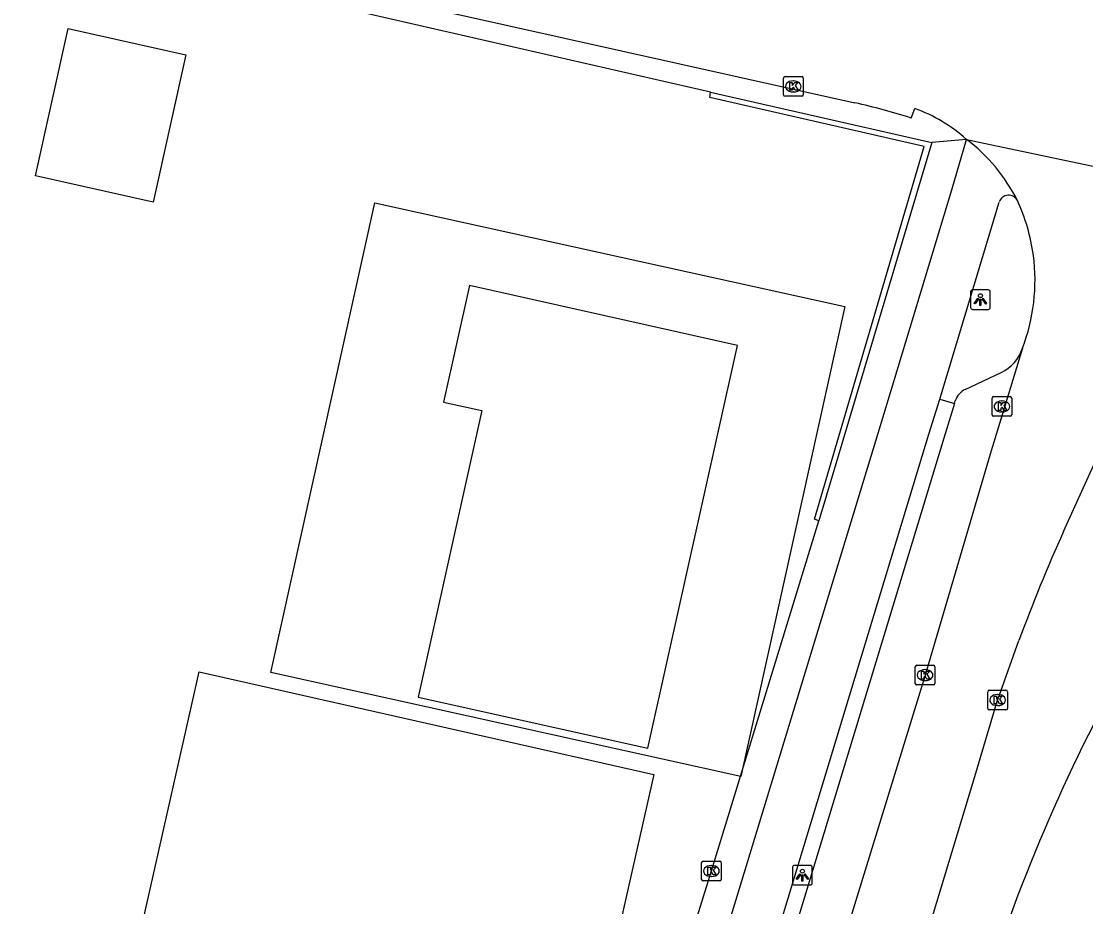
# Model space of a CAD drawing. Extents: x 161771 to 163125, y 382479 to 383177.
# Drawn here: x 163029.2 to 163083.4, y 382821.6 to 382866.7 of the extents above; entities that cross this region are included whole.
import ezdxf

# ---------------------------------------------------------------- set-up
doc = ezdxf.new("R2010")
doc.units = 0
for name, color, linetype in [('IMGEO_Berm_groen', 7, 'Continuous'), ('IMGEO_Fietspad_gesloten', 7, 'Continuous'), ('IMGEO_Kolk', 7, 'Continuous'), ('IMGEO_Lichtpunt', 7, 'Continuous'), ('IMGEO_Muur', 7, 'Continuous'), ('IMGEO_Pand', 7, 'Continuous'), ('IMGEO_Pand_vergunning_verleend', 7, 'Continuous'), ('IMGEO_Parkeervlak_open', 7, 'Continuous'), ('IMGEO_Rijbaan_lokaal_gesloten', 7, 'Continuous'), ('IMGEO_Verkeerseiland_gesloten', 7, 'Continuous'), ('IMGEO_Voetpad_open', 7, 'Continuous')]:
    doc.layers.add(name, color=color, linetype=linetype)

msp = doc.modelspace()

# ---------------------------------------------------------------- linework, layer by layer
at = {"layer": 'IMGEO_Berm_groen'}
msp.add_arc((163162.863, 382790.7), 88.687, 150.36275, 162.64035, dxfattribs=at)
at = {"layer": 'IMGEO_Fietspad_gesloten'}
for points in [[(163063.027, 382813.521), (163073.079, 382846.533), (163076.594, 382858.159), (163077.341, 382860.728)], [(163075.978, 382847.482), (163079.014, 382857.535)], [(163066.157, 382815.12), (163075.428, 382845.706), (163075.978, 382847.482)]]:
    msp.add_lwpolyline(points, dxfattribs=at)
msp.add_arc((163079.49, 382857.384), 0.5, 27.8429, 162.3659, dxfattribs=at)
at = {"layer": 'IMGEO_Kolk'}
for p, q in [((163068.02, 382863), (163068.02, 382863.852)), ((163068.095, 382863.926), (163068.947, 382863.926)), ((163068.508, 382863.706), (163068.533, 382863.706)), ((163069.021, 382863.852), (163069.021, 382863)), ((163068.531, 382863.146), (163068.506, 382863.146)), ((163068.947, 382862.926), (163068.095, 382862.926)), ((163078.644, 382846.69), (163078.644, 382847.542)), ((163078.719, 382847.616), (163079.571, 382847.616)), ((163079.132, 382847.396), (163079.157, 382847.396)), ((163079.645, 382847.542), (163079.645, 382846.69)), ((163079.155, 382846.836), (163079.13, 382846.836)), ((163079.571, 382846.616), (163078.719, 382846.616)), ((163074.732, 382833.001), (163074.732, 382833.853)), ((163074.807, 382833.927), (163075.659, 382833.927)), ((163075.22, 382833.707), (163075.245, 382833.707)), ((163075.733, 382833.853), (163075.733, 382833.001)), ((163075.243, 382833.147), (163075.218, 382833.147)), ((163075.659, 382832.927), (163074.807, 382832.927)), ((163078.501, 382832.657), (163079.353, 382832.657)), ((163078.426, 382831.731), (163078.426, 382832.583)), ((163078.914, 382832.437), (163078.939, 382832.437)), ((163079.427, 382832.583), (163079.427, 382831.731)), ((163079.353, 382831.657), (163078.501, 382831.657)), ((163078.937, 382831.877), (163078.912, 382831.877)), ((163063.921, 382823.944), (163064.773, 382823.944)), ((163063.846, 382823.018), (163063.846, 382823.87)), ((163064.334, 382823.724), (163064.359, 382823.724)), ((163064.847, 382823.87), (163064.847, 382823.018)), ((163064.773, 382822.944), (163063.921, 382822.944)), ((163064.357, 382823.164), (163064.332, 382823.164))]:
    msp.add_line(p, q, dxfattribs=at)
for points in [[(163068.02, 382863), (163068.02, 382863.852)], [(163068.095, 382863.926), (163068.947, 382863.926)], [(163068.341, 382863.626), (163068.464, 382863.626), (163068.464, 382863.475), (163068.594, 382863.626), (163068.758, 382863.626), (163068.612, 382863.475), (163068.765, 382863.226), (163068.613, 382863.226), (163068.528, 382863.39), (163068.464, 382863.323), (163068.464, 382863.226), (163068.341, 382863.226), (163068.341, 382863.626)], [(163069.021, 382863.852), (163069.021, 382863)], [(163068.947, 382862.926), (163068.095, 382862.926)], [(163078.644, 382846.69), (163078.644, 382847.542)], [(163078.719, 382847.616), (163079.571, 382847.616)], [(163078.965, 382847.316), (163079.088, 382847.316), (163079.088, 382847.165), (163079.218, 382847.316), (163079.382, 382847.316), (163079.236, 382847.165), (163079.389, 382846.916), (163079.237, 382846.916), (163079.152, 382847.08), (163079.088, 382847.013), (163079.088, 382846.916), (163078.965, 382846.916), (163078.965, 382847.316)], [(163079.645, 382847.542), (163079.645, 382846.69)], [(163079.571, 382846.616), (163078.719, 382846.616)], [(163074.732, 382833.001), (163074.732, 382833.853)], [(163074.807, 382833.927), (163075.659, 382833.927)], [(163075.733, 382833.853), (163075.733, 382833.001)], [(163075.053, 382833.627), (163075.176, 382833.627), (163075.176, 382833.476), (163075.306, 382833.627), (163075.47, 382833.627), (163075.324, 382833.476), (163075.477, 382833.227), (163075.325, 382833.227), (163075.24, 382833.391), (163075.176, 382833.324), (163075.176, 382833.227), (163075.053, 382833.227), (163075.053, 382833.627)], [(163075.659, 382832.927), (163074.807, 382832.927)], [(163078.501, 382832.657), (163079.353, 382832.657)], [(163078.426, 382831.731), (163078.426, 382832.583)], [(163078.747, 382832.357), (163078.87, 382832.357), (163078.87, 382832.206), (163079, 382832.357), (163079.164, 382832.357), (163079.018, 382832.206), (163079.171, 382831.957), (163079.019, 382831.957), (163078.934, 382832.121), (163078.87, 382832.054), (163078.87, 382831.957), (163078.747, 382831.957), (163078.747, 382832.357)], [(163079.427, 382832.583), (163079.427, 382831.731)], [(163079.353, 382831.657), (163078.501, 382831.657)], [(163063.921, 382823.944), (163064.773, 382823.944)], [(163063.846, 382823.018), (163063.846, 382823.87)], [(163064.167, 382823.644), (163064.29, 382823.644), (163064.29, 382823.493), (163064.42, 382823.644), (163064.584, 382823.644), (163064.438, 382823.493), (163064.591, 382823.244), (163064.439, 382823.244), (163064.354, 382823.408), (163064.29, 382823.341), (163064.29, 382823.244), (163064.167, 382823.244), (163064.167, 382823.644)], [(163064.847, 382823.87), (163064.847, 382823.018)], [(163064.773, 382822.944), (163063.921, 382822.944)]]:
    msp.add_lwpolyline(points, dxfattribs=at)
for centre, start, end in [((163068.097, 382863.85), 91.552, 178.448), ((163068.097, 382863.85), 91.552, 178.448), ((163068.945, 382863.85), 1.552, 88.448), ((163068.945, 382863.85), 1.552, 88.448), ((163068.097, 382863.002), 181.552, 268.448), ((163068.097, 382863.002), 181.552, 268.448), ((163068.945, 382863.002), 271.552, 358.448), ((163068.945, 382863.002), 271.552, 358.448), ((163078.721, 382847.54), 91.552, 178.448), ((163078.721, 382847.54), 91.552, 178.448), ((163079.569, 382847.54), 1.552, 88.448), ((163079.569, 382847.54), 1.552, 88.448), ((163078.721, 382846.692), 181.552, 268.448), ((163078.721, 382846.692), 181.552, 268.448), ((163079.569, 382846.692), 271.552, 358.448), ((163079.569, 382846.692), 271.552, 358.448), ((163074.809, 382833.851), 91.552, 178.448), ((163074.809, 382833.851), 91.552, 178.448), ((163075.657, 382833.851), 1.552, 88.448), ((163075.657, 382833.851), 1.552, 88.448), ((163074.809, 382833.003), 181.552, 268.448), ((163074.809, 382833.003), 181.552, 268.448), ((163075.657, 382833.003), 271.552, 358.448), ((163075.657, 382833.003), 271.552, 358.448), ((163078.503, 382832.581), 91.552, 178.448), ((163078.503, 382832.581), 91.552, 178.448), ((163079.351, 382832.581), 1.552, 88.448), ((163079.351, 382832.581), 1.552, 88.448), ((163078.503, 382831.733), 181.552, 268.448), ((163078.503, 382831.733), 181.552, 268.448), ((163079.351, 382831.733), 271.552, 358.448), ((163079.351, 382831.733), 271.552, 358.448), ((163063.923, 382823.868), 91.552, 178.448), ((163063.923, 382823.868), 91.552, 178.448), ((163064.771, 382823.868), 1.552, 88.448), ((163064.771, 382823.868), 1.552, 88.448), ((163063.923, 382823.02), 181.552, 268.448), ((163063.923, 382823.02), 181.552, 268.448), ((163064.771, 382823.02), 271.552, 358.448), ((163064.771, 382823.02), 271.552, 358.448)]:
    msp.add_arc(centre, 0.0765, start, end, dxfattribs=at)
for centre, major_axis, ratio, start_param, end_param in [((163068.507, 382863.426), (-0.387, 0.002), 0.722429, 4.712389, 7.853982), ((163068.532, 382863.426), (-0.39, 0.002), 0.717154, 1.570796, 4.712389), ((163079.131, 382847.116), (-0.387, 0.002), 0.722429, 4.712389, 7.853982), ((163079.156, 382847.116), (-0.39, 0.002), 0.717154, 1.570796, 4.712389), ((163075.219, 382833.427), (-0.387, 0.002), 0.722429, 4.712389, 7.853982), ((163075.244, 382833.427), (-0.39, 0.002), 0.717154, 1.570796, 4.712389), ((163078.913, 382832.157), (-0.387, 0.002), 0.722429, 4.712389, 7.853982), ((163078.938, 382832.157), (-0.39, 0.002), 0.717154, 1.570796, 4.712389), ((163064.333, 382823.444), (-0.387, 0.002), 0.722429, 4.712389, 7.853982), ((163064.358, 382823.444), (-0.39, 0.002), 0.717154, 1.570796, 4.712389)]:
    msp.add_ellipse(centre, major_axis=major_axis, ratio=ratio, start_param=start_param, end_param=end_param, dxfattribs=at)
at = {"layer": 'IMGEO_Lichtpunt'}
for p, q in [((163077.553, 382852.964), (163077.553, 382852.157)), ((163077.553, 382852.964), (163077.553, 382852.157)), ((163078.455, 382853.059), (163077.647, 382853.059)), ((163078.455, 382853.059), (163077.647, 382853.059)), ((163078.549, 382852.157), (163078.549, 382852.964)), ((163078.549, 382852.157), (163078.549, 382852.964)), ((163077.647, 382852.063), (163078.455, 382852.063)), ((163077.647, 382852.063), (163078.455, 382852.063)), ((163068.482, 382823.637), (163068.482, 382822.83)), ((163068.482, 382823.637), (163068.482, 382822.83)), ((163069.384, 382823.732), (163068.576, 382823.732)), ((163069.384, 382823.732), (163068.576, 382823.732)), ((163069.478, 382822.83), (163069.478, 382823.637)), ((163069.478, 382822.83), (163069.478, 382823.637)), ((163068.576, 382822.736), (163069.384, 382822.736)), ((163068.576, 382822.736), (163069.384, 382822.736))]:
    msp.add_line(p, q, dxfattribs=at)
for points in [[(163077.927, 382852.628), (163077.966, 382852.6), (163077.778, 382852.338), (163077.74, 382852.365), (163077.927, 382852.628)], [(163078.029, 382852.58), (163078.076, 382852.58), (163078.076, 382852.258), (163078.029, 382852.258), (163078.029, 382852.58)], [(163078.139, 382852.6), (163078.177, 382852.627), (163078.364, 382852.365), (163078.325, 382852.337), (163078.139, 382852.6)], [(163068.856, 382823.301), (163068.895, 382823.273), (163068.707, 382823.011), (163068.669, 382823.038), (163068.856, 382823.301)], [(163068.958, 382823.253), (163069.005, 382823.253), (163069.005, 382822.931), (163068.958, 382822.931), (163068.958, 382823.253)], [(163069.068, 382823.273), (163069.106, 382823.3), (163069.293, 382823.038), (163069.254, 382823.01), (163069.068, 382823.273)]]:
    msp.add_lwpolyline(points, dxfattribs=at)
for centre in [(163078.052, 382852.762), (163068.981, 382823.435)]:
    msp.add_circle(centre, 0.0994, dxfattribs=at)
for centre, start, end in [((163077.647, 382852.964), 90, 180), ((163077.647, 382852.964), 90, 180), ((163078.455, 382852.964), 0, 90), ((163078.455, 382852.964), 0, 90), ((163077.647, 382852.157), 180, 270), ((163077.647, 382852.157), 180, 270), ((163078.455, 382852.157), 270, 0), ((163078.455, 382852.157), 270, 360), ((163068.576, 382823.637), 90, 180), ((163068.576, 382823.637), 90, 180), ((163069.384, 382823.637), 0, 90), ((163069.384, 382823.637), 0, 90), ((163068.576, 382822.83), 180, 270), ((163068.576, 382822.83), 180, 270), ((163069.384, 382822.83), 270, 0), ((163069.384, 382822.83), 270, 360)]:
    msp.add_arc(centre, 0.0946, start, end, dxfattribs=at)
at = {"layer": 'IMGEO_Muur'}
for points in [[(163069.824, 382841.283), (163069.602, 382841.37), (163075.193, 382860.358), (163064.263, 382862.864), (163064.295, 382863.139)], [(163064.295, 382863.139), (163075.571, 382860.575)], [(163075.571, 382860.575), (163069.824, 382841.283)]]:
    msp.add_lwpolyline(points, dxfattribs=at)
at = {"layer": 'IMGEO_Pand'}
for points in [[(163031.572, 382866.37), (163037.573, 382865.034), (163035.901, 382857.526), (163029.9, 382858.862), (163031.572, 382866.37)], [(163065.681, 382850.231), (163052.016, 382853.276), (163050.694, 382847.342), (163052.655, 382846.904), (163049.403, 382832.311), (163061.107, 382829.704), (163065.681, 382850.231)]]:
    msp.add_lwpolyline(points, dxfattribs=at)
at = {"layer": 'IMGEO_Pand_vergunning_verleend'}
for points in [[(163041.892, 382833.554), (163047.19, 382857.5), (163071.136, 382852.203), (163065.839, 382828.256), (163041.892, 382833.554)], [(163029.255, 382793.752), (163038.246, 382833.594), (163061.418, 382828.365), (163051.331, 382783.666), (163029.401, 382788.614), (163030.497, 382793.472), (163029.255, 382793.752)]]:
    msp.add_lwpolyline(points, dxfattribs=at)
at = {"layer": 'IMGEO_Parkeervlak_open'}
for points in [[(163077.275, 382847.989), (163079.105, 382848.85)], [(163076.728, 382847.272), (163076.195, 382845.499), (163066.325, 382812.986), (163066.125, 382812.762)], [(163076.728, 382847.272), (163076.769, 382847.41)]]:
    msp.add_lwpolyline(points, dxfattribs=at)
for centre, radius, start, end in [((163078.277, 382850.675), 2.004, 294.4153, 342.7927), ((163077.768, 382847.047), 1.063, 117.6448, 160.0534)]:
    msp.add_arc(centre, radius, start, end, dxfattribs=at)
at = {"layer": 'IMGEO_Rijbaan_lokaal_gesloten'}
for points in [[(162962.277, 382886.988), (162968.221, 382885.66), (163071.652, 382862.588)], [(163074.526, 382861.815), (163074.702, 382862.305)], [(163077.341, 382860.728), (163089.991, 382858.048)], [(163080.191, 382850.082), (163078.549, 382844.694), (163075.234, 382833.427), (163062.007, 382790.418), (163059.328, 382781.586)], [(163082.284, 382840.738), (163085.107, 382846.948), (163086, 382848.944), (163086.501, 382850.092), (163086.663, 382850.479)], [(163063.688, 382782.23), (163065.839, 382789.164), (163072.452, 382810.686), (163077.713, 382828.089), (163078.927, 382832.157), (163079.004, 382832.372), (163080.012, 382835.196)]]:
    msp.add_lwpolyline(points, dxfattribs=at)
for centre, radius, start, end in [((163064.504, 382830.284), 33.086, 72.368, 77.5236), ((163071.851, 382854.538), 8.274, 48.4314, 69.8456), ((163071.882, 382853.547), 9.021, 26.821, 52.7575), ((163071.138, 382853.536), 9.695, 7.5803, 24.893), ((163071.154, 382853.545), 9.678, 339.0344, 7.5417), ((163159.456, 382805.864), 84.686, 155.6817, 159.73494)]:
    msp.add_arc(centre, radius, start, end, dxfattribs=at)
at = {"layer": 'IMGEO_Verkeerseiland_gesloten'}
msp.add_lwpolyline([(163075.978, 382847.482), (163076.728, 382847.272)], dxfattribs=at)
at = {"layer": 'IMGEO_Voetpad_open'}
for points in [[(163064.295, 382863.139), (163047.061, 382867.073), (163046.767, 382867.138), (163010.167, 382875.273), (162971.615, 382883.572), (162969.292, 382881.917), (162968.71, 382879.176), (162960.921, 382880.881)], [(163077.341, 382860.728), (163075.571, 382860.575)], [(163061.412, 382814.026), (163064.346, 382823.445), (163069.824, 382841.283)]]:
    msp.add_lwpolyline(points, dxfattribs=at)

doc.saveas('drawing.dxf')
